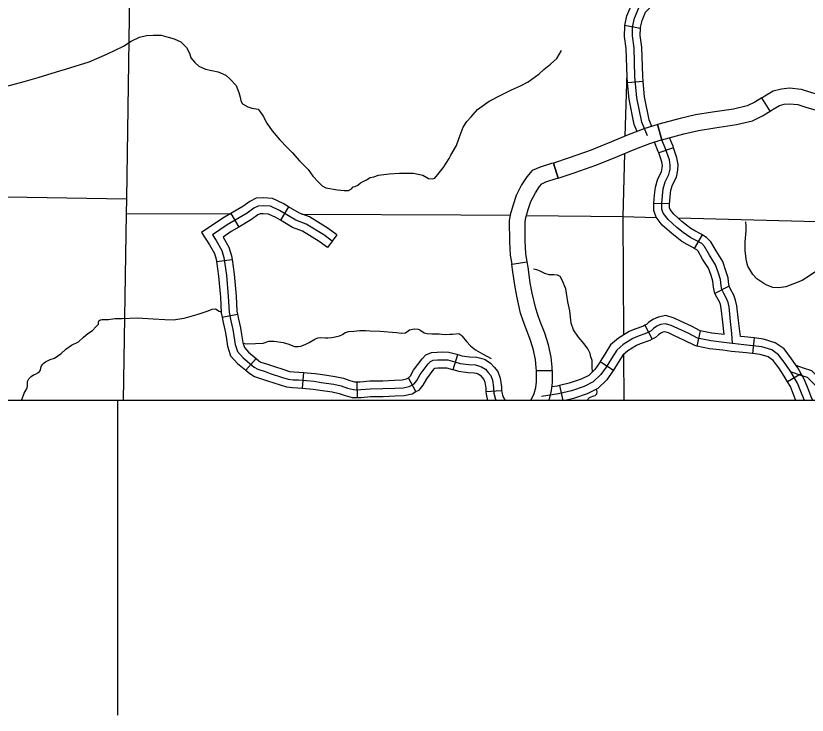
# Model space of a CAD drawing. Extents: x 813775 to 1157140, y 1757555 to 1979907.
# Drawn here: x 921027 to 936106, y 1792155 to 1805488 of the extents above; entities that cross this region are included whole.
import ezdxf

# ---------------------------------------------------------------- set-up
doc = ezdxf.new("R2010")
doc.units = 0
for name, color, linetype in [('Level 10', 7, 'Continuous'), ('Level 31', 7, 'Continuous'), ('Level 32', 7, 'Continuous'), ('Level 35', 7, 'Continuous'), ('Level 4', 7, 'Continuous'), ('Level 45', 7, 'Continuous'), ('Level 5', 7, 'Continuous'), ('R_Dimension', 7, 'Continuous'), ('R_Draft', 7, 'Continuous')]:
    doc.layers.add(name, color=color, linetype=linetype)

msp = doc.modelspace()

# ---------------------------------------------------------------- linework, layer by layer
at = {"layer": 'Level 10'}
msp.add_lwpolyline([(933060, 1803197), (932953, 1803460), (932859, 1803922), (932824, 1804331), (932806, 1804878), (932775, 1805104), (932779, 1805273), (932815, 1805442), (932899, 1805638)], dxfattribs=at)
at = {"layer": 'Level 31'}
for p, q in [((935401, 1803672), (935244, 1803927)), ((933333, 1803123), (933255, 1803413)), ((933255, 1803413), (933333, 1803123)), ((931269, 1802682), (931359, 1802396)), ((931269, 1802682), (931359, 1802396)), ((931359, 1802396), (931269, 1802682)), ((930784, 1801774), (930784, 1801774)), ((930476, 1800751), (930772, 1800798)), ((930945, 1798724), (931245, 1798727))]:
    msp.add_line(p, q, dxfattribs=at)
for points in [[(935244, 1803927), (935299, 1803962), (935458, 1804058), (935614, 1804099), (935770, 1804114), (935988, 1804092), (936172, 1804035), (936368, 1803973)], [(935244, 1803927), (935110, 1803845), (934963, 1803771), (934700, 1803711), (934300, 1803649)], [(935401, 1803672), (935456, 1803706), (935576, 1803778), (935667, 1803802), (935770, 1803813), (935928, 1803796), (936082, 1803749), (936277, 1803687)], [(934300, 1803649), (933976, 1803598), (933684, 1803528), (933255, 1803413)], [(934347, 1803352), (934757, 1803417), (935065, 1803487), (935256, 1803582), (935401, 1803672)], [(933255, 1803413), (933242, 1803410), (933011, 1803339), (932696, 1803220), (932298, 1803053), (932250, 1803033)], [(933255, 1803413), (933242, 1803410), (933011, 1803339), (932696, 1803220), (932298, 1803053), (932250, 1803033)], [(933333, 1803123), (933758, 1803237), (934035, 1803303), (934347, 1803352)], [(932250, 1803033), (931988, 1802925), (931572, 1802778), (931269, 1802682)], [(932250, 1803033), (931988, 1802925), (931572, 1802778), (931269, 1802682)], [(932365, 1802756), (932414, 1802776), (932807, 1802941), (933108, 1803055), (933324, 1803121), (933333, 1803123)], [(932365, 1802756), (932414, 1802776), (932807, 1802941), (933108, 1803055), (933324, 1803121), (933333, 1803123)], [(931359, 1802396), (931667, 1802493), (932095, 1802645), (932365, 1802756)], [(931359, 1802396), (931667, 1802493), (932095, 1802645), (932365, 1802756)], [(931269, 1802682), (931233, 1802671), (931018, 1802601), (930868, 1802536), (930763, 1802418), (930665, 1802265), (930563, 1802063), (930499, 1801866)], [(930784, 1801774), (930841, 1801948), (930926, 1802116), (931003, 1802236), (931048, 1802287), (931124, 1802320), (931325, 1802386), (931359, 1802396)], [(930499, 1801866), (930497, 1801859), (930455, 1801718), (930428, 1801586), (930435, 1801180), (930448, 1800923), (930476, 1800751)], [(930772, 1800798), (930747, 1800955), (930735, 1801191), (930729, 1801558), (930747, 1801646), (930783, 1801771), (930784, 1801774)], [(930689, 1799692), (930645, 1799822), (930571, 1800142), (930534, 1800350), (930492, 1800653), (930476, 1800751)], [(930973, 1799789), (930934, 1799905), (930865, 1800202), (930830, 1800397), (930788, 1800698), (930772, 1800798)], [(930945, 1798724), (930944, 1798776), (930932, 1798934), (930884, 1799136), (930823, 1799336), (930736, 1799555), (930689, 1799692)], [(931245, 1798727), (931244, 1798789), (931230, 1798981), (931174, 1799215), (931106, 1799436), (931018, 1799659), (930973, 1799789)], [(930839, 1798155), (930904, 1798286), (930933, 1798402), (930947, 1798513), (930945, 1798724)], [(931245, 1798727), (931247, 1798496), (931229, 1798347), (931187, 1798181), (931174, 1798155)]]:
    msp.add_lwpolyline(points, dxfattribs=at)
at = {"layer": 'Level 32'}
for p, q in [((932926, 1805244), (932633, 1805306)), ((932983, 1804235), (932684, 1804209)), ((933560, 1802973), (933276, 1802878)), ((926222, 1801849), (926069, 1801591)), ((933485, 1801904), (933185, 1801910)), ((925124, 1801718), (925277, 1801460)), ((927144, 1801310), (926963, 1801070)), ((934107, 1801313), (933953, 1801055)), ((924849, 1800802), (925146, 1800845)), ((934617, 1800331), (934349, 1800197)), ((924956, 1799746), (925251, 1799801)), ((933014, 1799588), (933154, 1799323)), ((934065, 1799485), (934002, 1799192)), ((935096, 1799346), (935062, 1799048)), ((925408, 1798730), (925603, 1798958)), ((929361, 1798743), (929448, 1799030)), ((932164, 1798897), (932416, 1798735)), ((926486, 1798390), (926512, 1798689)), ((935992, 1798661), (935733, 1798510)), ((927539, 1798211), (927532, 1798510)), ((928651, 1798323), (928509, 1798587)), ((929984, 1798325), (930284, 1798344)), ((931384, 1798438), (931451, 1798155))]:
    msp.add_line(p, q, dxfattribs=at)
for points in [[(932633, 1805306), (932671, 1805488), (932771, 1805720), (932972, 1805941), (933156, 1806101), (933323, 1806204)], [(932926, 1805244), (932959, 1805397), (933027, 1805555), (933182, 1805726), (933335, 1805859), (933481, 1805949)], [(932684, 1804209), (932674, 1804322), (932656, 1804865), (932625, 1805096), (932630, 1805291), (932633, 1805306)], [(932983, 1804235), (932974, 1804340), (932956, 1804890), (932925, 1805113), (932929, 1805256), (932926, 1805244)], [(932863, 1803283), (932808, 1803416), (932711, 1803901), (932684, 1804209)], [(933147, 1803381), (933097, 1803504), (933008, 1803944), (932983, 1804235)], [(933560, 1802973), (933549, 1803006), (933485, 1803164)], [(933276, 1802878), (933268, 1802902), (933195, 1803082)], [(933346, 1802056), (933362, 1802192), (933402, 1802323), (933471, 1802463), (933493, 1802567), (933497, 1802643), (933480, 1802741), (933408, 1802954), (933339, 1803126)], [(933185, 1801910), (933185, 1801914), (933197, 1802070), (933214, 1802223), (933262, 1802378), (933328, 1802512), (933344, 1802587), (933346, 1802634), (933334, 1802703), (933276, 1802878)], [(933485, 1801900), (933495, 1802042), (933509, 1802161), (933542, 1802268), (933613, 1802413), (933642, 1802547), (933648, 1802652), (933625, 1802778), (933560, 1802973)], [(926222, 1801849), (926121, 1801909), (925920, 1802004), (925740, 1802015), (925609, 1802009), (925485, 1801950), (925351, 1801853), (925124, 1801718)], [(934360, 1800742), (934243, 1800927), (934149, 1801089), (934096, 1801145), (934014, 1801194), (933890, 1801258), (933803, 1801312), (933745, 1801354), (933621, 1801454), (933455, 1801603), (933361, 1801723), (933333, 1801800), (933335, 1801907), (933346, 1802056)], [(927144, 1801310), (926978, 1801434), (926623, 1801654), (926430, 1801725), (926222, 1801849)], [(933953, 1801055), (933941, 1801063), (933816, 1801128), (933719, 1801187), (933654, 1801235), (933524, 1801339), (933345, 1801500), (933229, 1801649), (933182, 1801775), (933185, 1801910)], [(934107, 1801313), (934087, 1801325), (933964, 1801389), (933887, 1801436), (933837, 1801473), (933718, 1801568), (933565, 1801705), (933494, 1801796), (933483, 1801826), (933485, 1801904)], [(925124, 1801718), (924971, 1801628), (924566, 1801357), (924714, 1801125), (924810, 1800957), (924842, 1800851), (924849, 1800802)], [(926069, 1801591), (925980, 1801644), (925843, 1801708), (925738, 1801715), (925683, 1801712), (925639, 1801691), (925515, 1801602), (925277, 1801460)], [(926963, 1801070), (926809, 1801186), (926490, 1801383), (926300, 1801454), (926069, 1801591)], [(925277, 1801460), (925131, 1801374), (924977, 1801271), (925088, 1801076), (925136, 1800915), (925146, 1800845)], [(934624, 1800318), (934615, 1800360), (934601, 1800491), (934558, 1800628), (934496, 1800807), (934371, 1801005), (934270, 1801180), (934190, 1801263), (934107, 1801313)], [(934349, 1800197), (934337, 1800221), (934318, 1800316), (934306, 1800430), (934273, 1800535), (934224, 1800676), (934114, 1800850), (934029, 1800999), (934002, 1801026), (933953, 1801055)], [(924849, 1800802), (924889, 1800526), (924924, 1800123), (924942, 1799823), (924956, 1799746)], [(925146, 1800845), (925187, 1800561), (925223, 1800146), (925240, 1799859), (925251, 1799801)], [(934683, 1799240), (934673, 1799434), (934645, 1799663), (934616, 1799938), (934598, 1800025), (934569, 1800098), (934518, 1800194), (934480, 1800269), (934467, 1800338), (934454, 1800460), (934416, 1800582), (934360, 1800742)], [(934832, 1799375), (934794, 1799680), (934764, 1799961), (934742, 1800068), (934705, 1800161), (934651, 1800262), (934617, 1800331)], [(934525, 1799412), (934496, 1799645), (934467, 1799915), (934454, 1799982), (934433, 1800035), (934385, 1800125), (934349, 1800197)], [(924956, 1799746), (924975, 1799641), (925015, 1799479), (925032, 1799365), (925060, 1799188), (925118, 1799008), (925253, 1798862), (925408, 1798730)], [(925251, 1799801), (925269, 1799704), (925310, 1799537), (925328, 1799411), (925353, 1799259), (925384, 1799163), (925462, 1799078), (925603, 1798958)], [(934069, 1799485), (933902, 1799571), (933704, 1799661), (933571, 1799722), (933415, 1799772), (933268, 1799744), (933167, 1799700), (933084, 1799641), (933043, 1799603), (933014, 1799588)], [(933014, 1799588), (932985, 1799573), (932820, 1799513), (932716, 1799472), (932508, 1799343), (932361, 1799213), (932253, 1799035), (932164, 1798897)], [(934516, 1799262), (934267, 1799289), (934018, 1799342), (933836, 1799435), (933641, 1799524), (933517, 1799582), (933406, 1799618), (933312, 1799600), (933241, 1799569), (933179, 1799524), (933130, 1799480), (933046, 1799435), (932873, 1799373), (932784, 1799338), (932598, 1799222), (932478, 1799115), (932380, 1798955)], [(934002, 1799192), (933968, 1799200), (933771, 1799300), (933578, 1799388), (933462, 1799442), (933396, 1799463), (933357, 1799456), (933316, 1799438), (933273, 1799407), (933217, 1799356), (933154, 1799323)], [(934525, 1799412), (934291, 1799437), (934065, 1799485)], [(933154, 1799323), (933107, 1799298), (932926, 1799233), (932852, 1799203), (932688, 1799101), (932594, 1799018), (932507, 1798876), (932416, 1798735)], [(936052, 1798155), (935984, 1798324), (935922, 1798484), (935797, 1798698), (935686, 1798862), (935562, 1799027), (935429, 1799120), (935242, 1799178), (934896, 1799218), (934683, 1799240), (934516, 1799262)], [(935096, 1799346), (934912, 1799367), (934832, 1799375)], [(935992, 1798661), (935925, 1798778), (935808, 1798949), (935668, 1799136), (935496, 1799256), (935273, 1799325), (935096, 1799346)], [(935062, 1799048), (934880, 1799069), (934665, 1799091), (934498, 1799113), (934243, 1799140), (934002, 1799192)], [(925603, 1798958), (925659, 1798910), (925698, 1798886), (925823, 1798847), (925919, 1798813), (926150, 1798737), (926244, 1798710), (926324, 1798701), (926422, 1798696), (926512, 1798689)], [(928509, 1798587), (928518, 1798592), (928544, 1798622), (928607, 1798732), (928686, 1798842), (928768, 1798950), (928839, 1799026), (928948, 1799068), (929052, 1799076), (929155, 1799079), (929279, 1799076), (929432, 1799035), (929448, 1799030)], [(929448, 1799030), (929524, 1799007), (929670, 1798989), (929812, 1798982), (929888, 1798961), (929968, 1798933), (930072, 1798864), (930141, 1798790), (930210, 1798705), (930258, 1798579), (930279, 1798416), (930284, 1798344)], [(932380, 1798955), (932274, 1798791), (932172, 1798649), (932030, 1798507)], [(935733, 1798510), (935670, 1798618), (935564, 1798775), (935457, 1798917), (935362, 1798984), (935211, 1799030), (935062, 1799048)], [(932164, 1798897), (932150, 1798875), (932058, 1798746), (931942, 1798630), (931799, 1798561), (931571, 1798482), (931384, 1798438)], [(925408, 1798730), (925483, 1798666), (925574, 1798611), (925728, 1798562), (925822, 1798529), (926061, 1798450), (926185, 1798415), (926300, 1798401), (926402, 1798397), (926486, 1798390)], [(926512, 1798689), (926581, 1798683), (926730, 1798669), (926869, 1798648), (927111, 1798612), (927268, 1798578), (927388, 1798535), (927481, 1798511), (927514, 1798510), (927532, 1798510)], [(928651, 1798323), (928709, 1798354), (928790, 1798449), (928860, 1798570), (928928, 1798664), (928997, 1798756), (929010, 1798770), (929016, 1798772), (929068, 1798777), (929155, 1798779), (929236, 1798777), (929349, 1798747), (929361, 1798743)], [(929361, 1798743), (929461, 1798713), (929644, 1798690), (929763, 1798684), (929799, 1798674), (929834, 1798662), (929876, 1798634), (929914, 1798593), (929947, 1798552), (929965, 1798505), (929980, 1798388), (929984, 1798325)], [(932416, 1798735), (932398, 1798707), (932287, 1798551), (932119, 1798383), (931915, 1798283), (931655, 1798194), (931491, 1798155)], [(936225, 1798155), (936197, 1798195), (936123, 1798379), (936057, 1798550), (935992, 1798661)], [(927532, 1798510), (927591, 1798512), (927771, 1798528), (928017, 1798532), (928241, 1798541), (928387, 1798547), (928469, 1798566), (928509, 1798587)], [(932030, 1798507), (931857, 1798422), (931613, 1798338), (931369, 1798280), (931046, 1798233)], [(935890, 1798155), (935844, 1798269), (935786, 1798419), (935733, 1798510)], [(926486, 1798390), (926554, 1798384), (926694, 1798371), (926825, 1798352), (927057, 1798317), (927185, 1798289), (927300, 1798247), (927438, 1798213), (927511, 1798210), (927539, 1798211)], [(930284, 1798344), (930285, 1798318), (930306, 1798231), (930349, 1798155)], [(931384, 1798438), (931341, 1798427), (931245, 1798414)], [(927539, 1798211), (927608, 1798212), (927787, 1798228), (928025, 1798232), (928254, 1798241), (928427, 1798248), (928576, 1798283), (928651, 1798323)], [(929984, 1798325), (929987, 1798273), (930016, 1798155)]]:
    msp.add_lwpolyline(points, dxfattribs=at)
at = {"layer": 'Level 35'}
for points in [[(923076, 1804909), (923222, 1805006), (923384, 1805081), (923515, 1805114), (923646, 1805117), (923795, 1805122), (923931, 1805079), (924042, 1805051), (924173, 1804993), (924281, 1804882), (924337, 1804778), (924362, 1804685), (924435, 1804597), (924516, 1804531), (924642, 1804471), (924884, 1804423)], [(918937, 1803438), (919045, 1803448), (919161, 1803438), (919219, 1803438), (919328, 1803464), (919403, 1803517), (919494, 1803575), (919602, 1803635), (919804, 1803711), (920064, 1803814), (920263, 1803895), (920447, 1803988), (920578, 1804044), (920777, 1804125), (920948, 1804173), (921185, 1804238), (921450, 1804309), (921800, 1804417), (921972, 1804473), (922423, 1804613), (922761, 1804760), (923076, 1804909)], [(930049, 1803863), (930280, 1803980), (930471, 1804078), (930643, 1804151), (930789, 1804230), (930996, 1804384), (931089, 1804467), (931217, 1804565), (931338, 1804676), (931424, 1804828)], [(924884, 1804423), (925026, 1804357), (925105, 1804288), (925223, 1804157), (925279, 1804026), (925301, 1803940), (925311, 1803870), (925344, 1803809), (925447, 1803751), (925523, 1803726), (925647, 1803706), (925684, 1803660), (925742, 1803574), (925810, 1803443), (925909, 1803294), (926060, 1803123), (926194, 1802976)], [(929424, 1803016), (929477, 1803164), (929552, 1803363), (929623, 1803476), (929706, 1803560), (929822, 1803704), (930049, 1803863)], [(927940, 1802451), (928143, 1802478), (928340, 1802488), (928605, 1802488), (928783, 1802451), (928859, 1802405), (928892, 1802388), (928962, 1802382), (929010, 1802395), (929096, 1802493), (929169, 1802587), (929285, 1802768), (929318, 1802829), (929424, 1803016)], [(926194, 1802976), (926291, 1802880), (926430, 1802721), (926599, 1802559), (926689, 1802433), (926795, 1802317), (926861, 1802244), (926934, 1802206), (927153, 1802168), (927282, 1802158), (927330, 1802155), (927367, 1802160), (927420, 1802191), (927453, 1802226), (927491, 1802234), (927541, 1802261), (927594, 1802302), (927708, 1802362), (927776, 1802403), (927846, 1802420), (927940, 1802451)], [(935279, 1800387), (935146, 1800473), (935070, 1800559), (934974, 1800713), (934949, 1800809), (934924, 1801008), (934921, 1801177), (934944, 1801391), (934941, 1801485), (934936, 1801563)], [(936775, 1801250), (936718, 1801182), (936703, 1801111), (936673, 1801031), (936610, 1800935), (936526, 1800824), (936423, 1800735), (936307, 1800640), (936166, 1800541), (936007, 1800443), (935863, 1800382), (935697, 1800324), (935566, 1800299), (935450, 1800309), (935337, 1800354), (935279, 1800387)], [(931399, 1800516), (931348, 1800544), (931280, 1800549), (931190, 1800552), (931105, 1800578), (931017, 1800622), (930952, 1800645), (930888, 1800655)], [(931750, 1799361), (931653, 1799500), (931606, 1799626), (931585, 1799864), (931547, 1800035), (931505, 1800281), (931435, 1800449), (931399, 1800516)], [(923054, 1799720), (923338, 1799731), (923643, 1799708), (923865, 1799696), (924024, 1799691), (924235, 1799724), (924498, 1799802), (924692, 1799865), (924770, 1799898), (924830, 1799900), (924903, 1799860), (924938, 1799844)], [(921761, 1798964), (921888, 1799050), (921977, 1799134), (922086, 1799207), (922218, 1799272), (922316, 1799362), (922400, 1799431), (922485, 1799489), (922555, 1799562), (922599, 1799612), (922601, 1799649), (922611, 1799673), (922640, 1799695), (922672, 1799699), (922717, 1799699), (922793, 1799701), (922915, 1799719), (923054, 1799720)], [(925848, 1799285), (925946, 1799285), (926122, 1799257), (926226, 1799229), (926336, 1799184), (926407, 1799186), (926455, 1799189), (926538, 1799221), (926619, 1799262), (926727, 1799325), (926780, 1799348), (926836, 1799358), (926926, 1799350), (926969, 1799348), (927047, 1799355), (927110, 1799365), (927193, 1799385), (927251, 1799413), (927304, 1799451), (927372, 1799471), (927468, 1799479), (927579, 1799486)], [(927579, 1799486), (927692, 1799486), (927775, 1799481), (927969, 1799474), (928279, 1799449), (928375, 1799438), (928453, 1799444), (928531, 1799504), (928614, 1799522), (928690, 1799514), (928723, 1799502), (928808, 1799446), (928864, 1799433), (928952, 1799423), (929018, 1799426), (929091, 1799426), (929146, 1799418), (929222, 1799413), (929295, 1799416), (929345, 1799421)], [(929345, 1799421), (929466, 1799429), (929506, 1799406), (929531, 1799381), (929614, 1799280), (929692, 1799197), (929788, 1799119), (929919, 1799041), (930086, 1798957)], [(925355, 1799245), (925435, 1799232), (925591, 1799239), (925737, 1799249), (925848, 1799285)], [(932011, 1798783), (932006, 1798917), (931985, 1798986), (931972, 1799051), (931929, 1799139), (931859, 1799235), (931750, 1799361)], [(921245, 1798400), (921250, 1798432), (921247, 1798476), (921249, 1798518), (921273, 1798567), (921316, 1798614), (921365, 1798644), (921403, 1798658), (921448, 1798679), (921477, 1798708), (921496, 1798735), (921504, 1798780), (921514, 1798814), (921540, 1798844), (921567, 1798872), (921592, 1798890), (921627, 1798908), (921683, 1798933), (921761, 1798964)], [(932017, 1798705), (932011, 1798783)], [(921135, 1798155), (921140, 1798170), (921184, 1798294), (921225, 1798356), (921245, 1798400)], [(931921, 1798155), (931921, 1798157), (931931, 1798188), (931957, 1798214), (932022, 1798234), (932068, 1798252), (932099, 1798284), (932102, 1798322), (932091, 1798370)]]:
    msp.add_lwpolyline(points, dxfattribs=at)
at = {"layer": 'Level 4'}
msp.add_lwpolyline([(923232, 1808495), (923134, 1802001), (923129, 1801720), (923070, 1798155)], dxfattribs=at)
at = {"layer": 'Level 45'}
for points in [[(927054, 1801190), (926894, 1801310), (926556, 1801518), (926365, 1801590), (926050, 1801776), (925881, 1801856), (925739, 1801865), (925646, 1801861), (925562, 1801821), (925433, 1801727), (925051, 1801501), (924771, 1801314), (924842, 1801203), (924949, 1801016), (924989, 1800883), (925038, 1800543)], [(925038, 1800543), (925073, 1800135), (925091, 1799841), (925122, 1799672), (925162, 1799508), (925180, 1799388), (925207, 1799223), (925251, 1799086), (925358, 1798970), (925571, 1798788)], [(925571, 1798788), (925636, 1798749), (925776, 1798704), (925870, 1798671), (926106, 1798593), (926214, 1798562), (926312, 1798551), (926412, 1798547), (926567, 1798533), (926712, 1798520), (926847, 1798500)], [(926847, 1798500), (927084, 1798464), (927226, 1798433), (927344, 1798391), (927459, 1798362), (927513, 1798360), (927599, 1798362), (927779, 1798378), (928021, 1798382), (928247, 1798391), (928407, 1798398), (928523, 1798424), (928614, 1798473), (928667, 1798536), (928734, 1798651), (928807, 1798753), (928882, 1798853), (928925, 1798898), (928982, 1798920), (929060, 1798927), (929155, 1798929), (929257, 1798927), (929390, 1798891), (929493, 1798860), (929657, 1798840), (929788, 1798833), (929843, 1798818), (929901, 1798798), (929974, 1798749), (930028, 1798691), (930079, 1798629), (930112, 1798542), (930130, 1798402), (930136, 1798296), (930165, 1798176), (930177, 1798155)], [(936523, 1798409), (936368, 1798548), (936194, 1798722), (936033, 1798772), (935894, 1798822)], [(936811, 1798230), (936740, 1798239), (936593, 1798230), (936478, 1798257), (936429, 1798292), (936265, 1798439), (936114, 1798590), (935985, 1798630), (935797, 1798698)]]:
    msp.add_lwpolyline(points, dxfattribs=at)
at = {"layer": 'Level 5'}
for points in [[(932667, 1804402), (932634, 1803194)], [(932625, 1802865), (932593, 1801661)], [(916321, 1802111), (923134, 1802001)], [(923129, 1801720), (925114, 1801712)], [(926479, 1801707), (929505, 1801696), (930446, 1801685)], [(930757, 1801682), (932593, 1801661)], [(932593, 1801661), (933230, 1801644)], [(932593, 1801661), (932604, 1799402)], [(933645, 1801634), (943490, 1801378)], [(932605, 1799028), (932610, 1798155)]]:
    msp.add_lwpolyline(points, dxfattribs=at)
at = {"layer": 'R_Dimension'}
msp.add_line((922966, 1798155), (922966, 1792155), dxfattribs=at)
at = {"layer": 'R_Draft'}
msp.add_lwpolyline([(912532, 1880709), (1062535, 1880709), (1062535, 1798155), (912532, 1798155)], close=True, dxfattribs=at)

doc.saveas('drawing.dxf')
